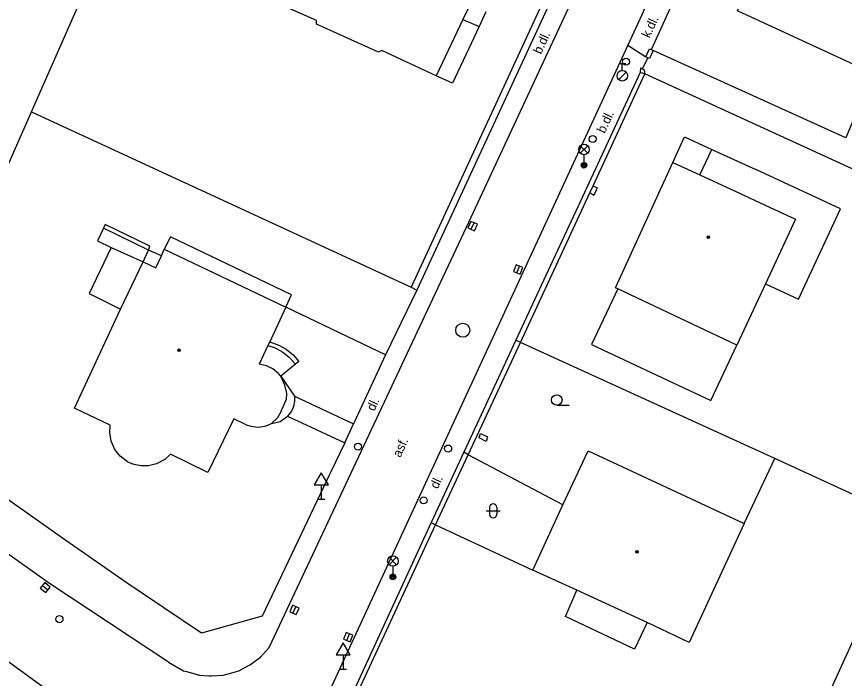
# Model space of a CAD drawing. Extents: x -600309 to -598967, y -1161267 to -1160292.
# Drawn here: x -600141.8 to -600083, y -1160510.3 to -1160463.3 of the extents above; entities that cross this region are included whole.
import ezdxf

# ---------------------------------------------------------------- set-up
doc = ezdxf.new("R2010")
doc.units = 0
for name, color, linetype in [('Level 10', 7, 'Continuous'), ('Level 11', 7, 'Continuous'), ('Level 24', 7, 'Continuous'), ('Level 27', 7, 'Continuous'), ('Level 28', 7, 'Continuous'), ('Level 33', 7, 'Continuous'), ('Level 34', 7, 'Continuous'), ('Level 36', 7, 'Continuous'), ('Level 39', 7, 'Continuous'), ('Level 40', 7, 'Continuous'), ('Level 5', 7, 'Continuous'), ('Level 7', 7, 'Continuous'), ('Level 8', 7, 'Continuous')]:
    doc.layers.add(name, color=color, linetype=linetype)

msp = doc.modelspace()

# ---------------------------------------------------------------- linework, layer by layer
at = {"layer": 'Level 10'}
for points in [[(-600130.99, -1160509.15), (-600139.44, -1160503.56), (-600147.26, -1160498.02), (-600154.8, -1160492.15), (-600161.77, -1160486.34), (-600165.04, -1160483.54), (-600170.09, -1160478.96), (-600176.09, -1160473.27), (-600190.6599, -1160459.23), (-600212.67, -1160438.18), (-600221.71, -1160429.76), (-600228.39, -1160423.74), (-600239.15, -1160414.63), (-600244.48, -1160410.12), (-600246.35, -1160408.54), (-600258.81, -1160398.4099), (-600274.98, -1160385.83), (-600282.26, -1160380.2)], [(-600123.86, -1160508.11), (-600109.68, -1160477.9099), (-600096.82, -1160450.26), (-600078.17, -1160409.84), (-600075.92, -1160404.97), (-600073.28, -1160399.26)], [(-600116.15, -1160526.25), (-600126.1, -1160520.21), (-600138.76, -1160511.76), (-600151.84, -1160502.25), (-600159.7, -1160496.34), (-600170.75, -1160487.14), (-600176.1, -1160482.15), (-600185.2199, -1160473.25), (-600195.18, -1160463.81), (-600206.08, -1160453.49), (-600217.54, -1160442.6), (-600229.4099, -1160431.52), (-600247.87, -1160415.6599), (-600252.92, -1160411.68), (-600254.47, -1160410.46), (-600260.64, -1160405.59), (-600262.29, -1160404.29), (-600268.29, -1160399.56)], [(-600068.83, -1160401.35), (-600076.75, -1160418.43), (-600077.93, -1160420.98), (-600079.35, -1160424.05), (-600096.3, -1160460.77), (-600098.42, -1160465.36), (-600103.4, -1160476.16), (-600106.01, -1160481.8), (-600120.01, -1160512.12)], [(-600130.99, -1160509.15), (-600129.93, -1160509.77), (-600129.7352, -1160509.8213), (-600128.79, -1160510.07), (-600128.1191, -1160510.1174), (-600127.94, -1160510.13), (-600127.13, -1160510.07), (-600126.5156, -1160509.8999), (-600126.01, -1160509.76), (-600125.19, -1160509.33), (-600124.9, -1160509.11), (-600124.4699, -1160508.8), (-600123.86, -1160508.11)]]:
    msp.add_lwpolyline(points, dxfattribs=at)
at = {"layer": 'Level 11'}
for points in [[(-600110.11, -1160463.53), (-600108.96, -1160464.03)], [(-600108.48, -1160462.98), (-600108.96, -1160464.03)], [(-600108.96, -1160464.03), (-600110.86, -1160468.05)], [(-600098.42, -1160465.36), (-600097.14, -1160466.18)], [(-600081.05, -1160467.33), (-600082.95, -1160471.94), (-600096.61, -1160465.72)], [(-600110.86, -1160468.05), (-600112, -1160467.53)], [(-600095.2199, -1160473.68), (-600094.39, -1160471.87)], [(-600094.39, -1160471.87), (-600092.46, -1160472.75)], [(-600093.3, -1160474.56), (-600090.18, -1160476.01)], [(-600088.65, -1160482.29), (-600086.3, -1160483.38), (-600083.33, -1160476.98), (-600089.33, -1160474.18)], [(-600132.42, -1160479.9), (-600132.33, -1160479.61), (-600135.5, -1160478.08), (-600135.62, -1160478.34)], [(-600135.62, -1160478.34), (-600136.03, -1160479.23), (-600135.08, -1160479.7199)], [(-600132.42, -1160479.9), (-600135.62, -1160478.34)], [(-600122.68, -1160483.95), (-600122.27, -1160483.07), (-600130.87, -1160478.95), (-600131.3, -1160479.84)], [(-600135.08, -1160479.7199), (-600136.62, -1160482.98), (-600134.4, -1160484.1)], [(-600135.08, -1160479.7199), (-600132.81, -1160480.74)], [(-600132.81, -1160480.74), (-600132.42, -1160479.9)], [(-600131.5, -1160480.31), (-600132.42, -1160479.9)], [(-600099.13, -1160482.65), (-600100.99, -1160486.59), (-600092.53, -1160490.58), (-600090.67, -1160486.64)], [(-600115.6, -1160487.34), (-600122.68, -1160483.95)], [(-600123.82, -1160486.4099), (-600123.18, -1160486.64), (-600122.6599, -1160486.93), (-600122.1599, -1160487.34), (-600121.76, -1160487.81)], [(-600123.95, -1160486.68), (-600123.44, -1160486.84), (-600122.88, -1160487.15), (-600122.44, -1160487.51), (-600121.99, -1160488)], [(-600121.99, -1160488), (-600123.04, -1160488.86)], [(-600121.76, -1160487.81), (-600121.99, -1160488)], [(-600123.04, -1160488.86), (-600122.06, -1160490.28)], [(-600122.06, -1160490.28), (-600122.05, -1160490.63), (-600122.14, -1160491.01), (-600122.28, -1160491.34), (-600122.55, -1160491.7)], [(-600122.06, -1160490.28), (-600117.87, -1160492.23)], [(-600123.69, -1160492.21), (-600123.08, -1160492.07), (-600122.55, -1160491.7)], [(-600122.55, -1160491.7), (-600118.5, -1160493.58)], [(-600112.06, -1160499.4), (-600109.73, -1160494.44)], [(-600103.03, -1160497.99), (-600109.73, -1160494.44)], [(-600090.15, -1160499.32), (-600087.98, -1160494.7)], [(-600112.36, -1160499.24), (-600112.06, -1160499.4)], [(-600092.46, -1160529.65), (-600078.52, -1160499.04)], [(-600112.06, -1160499.4), (-600105.15, -1160502.62)], [(-600097.04, -1160506.33), (-600102.02, -1160504.04)]]:
    msp.add_lwpolyline(points, dxfattribs=at)
at = {"layer": 'Level 24'}
for points in [[(-600100.88, -1160475.34), (-600100.59, -1160475.49), (-600100.83, -1160476.02), (-600101.11, -1160475.84)], [(-600108.96, -1160493.22), (-600108.86, -1160492.92), (-600108.37, -1160493.15), (-600108.47, -1160493.48), (-600108.96, -1160493.22)]]:
    msp.add_lwpolyline(points, dxfattribs=at)
at = {"layer": 'Level 27'}
for p, q in [((-600109.5259, -1160478.4164), (-600109.3141, -1160477.9636)), ((-600106.2863, -1160481.5107), (-600106.0937, -1160481.0493)), ((-600139.9445, -1160503.703), (-600139.5555, -1160504.017)), ((-600122.1735, -1160505.6776), (-600121.9665, -1160505.2224)), ((-600118.3441, -1160507.6116), (-600118.1559, -1160507.1484))]:
    msp.add_line(p, q, dxfattribs=at)
for points in [[(-600109.2995, -1160478.5224), (-600109.0876, -1160478.0695), (-600109.5405, -1160477.8576), (-600109.7524, -1160478.3105)], [(-600106.0556, -1160481.607), (-600105.863, -1160481.1456), (-600106.3244, -1160480.953), (-600106.517, -1160481.4144)], [(-600140.1016, -1160503.8975), (-600139.7125, -1160504.2116), (-600139.3984, -1160503.8225), (-600139.7875, -1160503.5084)], [(-600121.946, -1160505.7811), (-600121.7389, -1160505.326), (-600122.194, -1160505.1189), (-600122.4011, -1160505.574)], [(-600118.1125, -1160507.7057), (-600117.9243, -1160507.2425), (-600118.3875, -1160507.0543), (-600118.5757, -1160507.5175)]]:
    msp.add_lwpolyline(points, close=True, dxfattribs=at)
msp.add_circle((-600110.12, -1160485.59), 0.5, dxfattribs=at)
at = {"layer": 'Level 28'}
for p, q in [((-600099.05, -1160466.645), (-600098.55, -1160466.645)), ((-600098.8, -1160467.145), (-600098.8, -1160466.645)), ((-600099.058, -1160467.792), (-600098.528, -1160467.262))]:
    msp.add_line(p, q, dxfattribs=at)
for centre, radius in [((-600098.54, -1160466.52), 0.25), ((-600098.8, -1160467.52), 0.375), ((-600100.9, -1160472.01), 0.25), ((-600117.55, -1160493.85), 0.25), ((-600111.1599, -1160493.99), 0.25), ((-600112.9, -1160497.67), 0.25), ((-600138.74, -1160506.1), 0.25)]:
    msp.add_circle(centre, radius, dxfattribs=at)
at = {"layer": 'Level 33'}
for p, q in [((-600101.785, -1160473.02), (-600101.255, -1160472.49)), ((-600101.785, -1160472.49), (-600101.255, -1160473.02)), ((-600101.52, -1160473.13), (-600101.52, -1160473.88)), ((-600115.345, -1160502.24), (-600114.815, -1160501.71)), ((-600115.345, -1160501.71), (-600114.815, -1160502.24)), ((-600115.08, -1160502.35), (-600115.08, -1160503.1))]:
    msp.add_line(p, q, dxfattribs=at)
for centre, radius in [((-600101.52, -1160472.755), 0.375), ((-600101.52, -1160473.88), 0.2), ((-600101.52, -1160473.88), 0.1445), ((-600101.52, -1160473.88), 0.0876), ((-600115.08, -1160501.975), 0.375), ((-600115.08, -1160503.1), 0.2), ((-600115.08, -1160503.1), 0.1445), ((-600115.08, -1160503.1), 0.0876)]:
    msp.add_circle(centre, radius, dxfattribs=at)
at = {"layer": 'Level 34'}
for p, q in [((-600120.16, -1160496.572), (-600120.16, -1160497.59)), ((-600120.41, -1160497.59), (-600119.91, -1160497.59)), ((-600118.61, -1160508.642), (-600118.61, -1160509.66)), ((-600118.86, -1160509.66), (-600118.36, -1160509.66))]:
    msp.add_line(p, q, dxfattribs=at)
for points in [[(-600120.66, -1160496.572), (-600119.66, -1160496.572), (-600120.16, -1160495.706)], [(-600119.11, -1160508.642), (-600118.11, -1160508.642), (-600118.61, -1160507.776)]]:
    msp.add_lwpolyline(points, close=True, dxfattribs=at)
at = {"layer": 'Level 36'}
for p, q in [((-600103.45, -1160490.915), (-600102.575, -1160490.915)), ((-600108.216, -1160498.1559), (-600108.216, -1160498.6559)), ((-600107.716, -1160498.1559), (-600107.716, -1160498.6559)), ((-600108.466, -1160498.4059), (-600107.466, -1160498.4059))]:
    msp.add_line(p, q, dxfattribs=at)
msp.add_circle((-600103.4501, -1160490.5399), 0.375, dxfattribs=at)
for centre, start, end in [((-600107.9657, -1160498.1562), 0, 180), ((-600107.9657, -1160498.6562), 180, 0)]:
    msp.add_arc(centre, 0.25, start, end, dxfattribs=at)
at = {"layer": 'Level 39'}
for centre, radius in [((-600092.7, -1160478.98), 0.09), ((-600092.7, -1160478.98), 0.0398), ((-600130.25, -1160487.01), 0.09), ((-600130.25, -1160487.01), 0.0398), ((-600097.76, -1160501.32), 0.09), ((-600097.76, -1160501.32), 0.0398)]:
    msp.add_circle(centre, radius, dxfattribs=at)
at = {"layer": 'Level 5'}
for points in [[(-600074.56, -1160470.33), (-600081.05, -1160467.33), (-600090.62, -1160462.91), (-600089.88, -1160461.3), (-600087.98, -1160457.14), (-600087.21, -1160455.48), (-600086.08, -1160453.01), (-600070.03, -1160460.43), (-600074.56, -1160470.33)], [(-600120.51, -1160463.59), (-600124.52, -1160461.79)], [(-600109.61, -1160462.5), (-600110.11, -1160463.53)], [(-600110.11, -1160463.53), (-600112, -1160467.53)], [(-600120.49, -1160463.85), (-600120.51, -1160463.59)], [(-600116.1, -1160465.84), (-600120.49, -1160463.85)], [(-600115.86, -1160465.73), (-600116.1, -1160465.84)], [(-600112, -1160467.53), (-600115.86, -1160465.73)], [(-600093.3, -1160474.56), (-600092.46, -1160472.75)], [(-600092.46, -1160472.75), (-600089.33, -1160474.18)], [(-600099.28, -1160482.58), (-600095.2199, -1160473.68)], [(-600095.2199, -1160473.68), (-600093.3, -1160474.56)], [(-600090.18, -1160476.01), (-600088.31, -1160476.87)], [(-600088.31, -1160476.87), (-600086.51, -1160477.7)], [(-600086.51, -1160477.7), (-600088.65, -1160482.29), (-600090.67, -1160486.64)], [(-600131.5, -1160480.31), (-600131.3, -1160479.84)], [(-600131.3, -1160479.84), (-600122.68, -1160483.95)], [(-600131.9099, -1160481.15), (-600131.5, -1160480.31)], [(-600134.4, -1160484.1), (-600132.81, -1160480.74)], [(-600132.81, -1160480.74), (-600131.9099, -1160481.15)], [(-600090.67, -1160486.64), (-600099.13, -1160482.65), (-600099.28, -1160482.58)], [(-600137.68, -1160491.13), (-600134.4, -1160484.1)], [(-600122.68, -1160483.95), (-600123.82, -1160486.4099)], [(-600123.82, -1160486.4099), (-600123.95, -1160486.68)], [(-600123.95, -1160486.68), (-600124.57, -1160488)], [(-600124.04, -1160488.11), (-600124.57, -1160488)], [(-600123.6, -1160488.32), (-600124.04, -1160488.11)], [(-600123.2, -1160488.6599), (-600123.6, -1160488.32)], [(-600123.04, -1160488.86), (-600123.2, -1160488.6599)], [(-600122.74, -1160489.48), (-600123.04, -1160488.86)], [(-600122.61, -1160490.09), (-600122.74, -1160489.48)], [(-600123, -1160491.34), (-600122.64, -1160490.48)], [(-600122.64, -1160490.48), (-600122.61, -1160490.09)], [(-600135.13, -1160492.34), (-600137.68, -1160491.13)], [(-600123, -1160491.34), (-600123.27, -1160491.8)], [(-600135.17, -1160492.87), (-600135.13, -1160492.34)], [(-600126.37, -1160491.89), (-600128.21, -1160495.68)], [(-600125.54, -1160492.27), (-600126.37, -1160491.89)], [(-600125.54, -1160492.27), (-600125.17, -1160492.4)], [(-600124.08, -1160492.38), (-600123.69, -1160492.21)], [(-600123.27, -1160491.8), (-600123.69, -1160492.21)], [(-600135.08, -1160493.46), (-600135.17, -1160492.87)], [(-600125.17, -1160492.4), (-600124.61, -1160492.46)], [(-600124.61, -1160492.46), (-600124.08, -1160492.38)], [(-600134.82, -1160494.05), (-600135.08, -1160493.46)], [(-600134.42, -1160494.54), (-600134.82, -1160494.05)], [(-600133.9, -1160494.93), (-600134.42, -1160494.54)], [(-600130.85, -1160494.38), (-600131.26, -1160494.76)], [(-600128.21, -1160495.68), (-600130.85, -1160494.38)], [(-600103.03, -1160497.99), (-600101.23, -1160494.1599)], [(-600101.23, -1160494.1599), (-600090.15, -1160499.32)], [(-600133.77, -1160495), (-600133.9, -1160494.93)], [(-600133.43, -1160495.13), (-600133.77, -1160495)], [(-600132.96, -1160495.2199), (-600133.43, -1160495.13)], [(-600132.43, -1160495.2199), (-600132.96, -1160495.2199)], [(-600131.85, -1160495.08), (-600132.43, -1160495.2199)], [(-600131.26, -1160494.76), (-600131.85, -1160495.08)], [(-600105.15, -1160502.62), (-600103.03, -1160497.99)], [(-600090.15, -1160499.32), (-600094.06, -1160507.75)], [(-600102.02, -1160504.04), (-600105.15, -1160502.62)], [(-600102.84, -1160505.92), (-600102.02, -1160504.04)], [(-600097.93, -1160508.23), (-600102.84, -1160505.92)], [(-600097.04, -1160506.33), (-600097.93, -1160508.23)], [(-600094.06, -1160507.75), (-600097.04, -1160506.33)]]:
    msp.add_lwpolyline(points, dxfattribs=at)
at = {"layer": 'Level 7'}
for points in [[(-600140.73, -1160470.09), (-600130.2, -1160446.15)], [(-600102.37, -1160457.76), (-600113.79, -1160482.54)], [(-600101.93, -1160457.96), (-600113.39, -1160482.74)], [(-600097, -1160466.24), (-600097.14, -1160466.18), (-600096.88, -1160465.6), (-600096.74, -1160465.66)], [(-600096.61, -1160465.72), (-600096.87, -1160466.3)], [(-600096.74, -1160465.66), (-600096.61, -1160465.72)], [(-600096.87, -1160466.3), (-600097, -1160466.24)], [(-600097.51, -1160466.97), (-600097.53, -1160467.3)], [(-600097.51, -1160466.97), (-600097.37, -1160467.03)], [(-600097.37, -1160467.03), (-600097.24, -1160467.1)], [(-600097.53, -1160467.3), (-600101.93, -1160476.78), (-600104.55, -1160482.42), (-600106.35, -1160486.3)], [(-600106.02, -1160486.46), (-600101.11, -1160475.84), (-600100.88, -1160475.34), (-600097.2, -1160467.38)], [(-600097.2, -1160467.38), (-600097.53, -1160467.3)], [(-600097.24, -1160467.1), (-600097.2, -1160467.38)], [(-600069.78, -1160479.95), (-600097.2, -1160467.38)], [(-600150.18, -1160491.52), (-600140.73, -1160470.09)], [(-600140.73, -1160470.09), (-600113.79, -1160482.54)], [(-600113.39, -1160482.74), (-600115.6, -1160487.34)], [(-600113.79, -1160482.54), (-600113.39, -1160482.74)], [(-600106.35, -1160486.3), (-600110.04, -1160494.24)], [(-600109.73, -1160494.44), (-600106.02, -1160486.46)], [(-600106.02, -1160486.46), (-600106.35, -1160486.3)], [(-600087.98, -1160494.7), (-600106.02, -1160486.46)], [(-600115.6, -1160487.34), (-600117.87, -1160492.23)], [(-600128.67, -1160507.09), (-600134, -1160503.49), (-600138.53, -1160500.36), (-600143.56, -1160496.81), (-600150.37, -1160491.77)], [(-600118.5, -1160493.58), (-600119.48, -1160495.64), (-600119.62, -1160495.93), (-600119.76, -1160496.23), (-600124.35, -1160505.9), (-600128.67, -1160507.09)], [(-600109.73, -1160494.44), (-600110.04, -1160494.24)], [(-600078.52, -1160499.04), (-600087.98, -1160494.7)], [(-600112.36, -1160499.24), (-600118.46, -1160512.51)], [(-600118.11, -1160512.46), (-600112.06, -1160499.4)]]:
    msp.add_lwpolyline(points, dxfattribs=at)
at = {"layer": 'Level 8'}
for points in [[(-600096.74, -1160465.66), (-600095.07, -1160462)], [(-600097.37, -1160467.03), (-600097, -1160466.24)], [(-600118.5, -1160493.58), (-600117.87, -1160492.23)], [(-600110.04, -1160494.24), (-600112.36, -1160499.24)]]:
    msp.add_lwpolyline(points, dxfattribs=at)

# ---------------------------------------------------------------- texts
at = {"layer": 'Level 40'}
for s, rotation, p in [('k.dl.', 65.359282, (-600096.87, -1160464.89)), ('b.dl.', 65.359282, (-600104.57, -1160466.04)), ('b.dl.', 65.359282, (-600100.05, -1160471.66)), ('dl.', 64.848233, (-600116.4, -1160491.38)), ('asf.', 65.215553, (-600114.55, -1160494.67)), ('dl.', 64.784464, (-600111.9, -1160496.9))]:
    msp.add_text(s, height=0.65, rotation=rotation, dxfattribs=at).set_placement(p)

doc.saveas('drawing.dxf')
